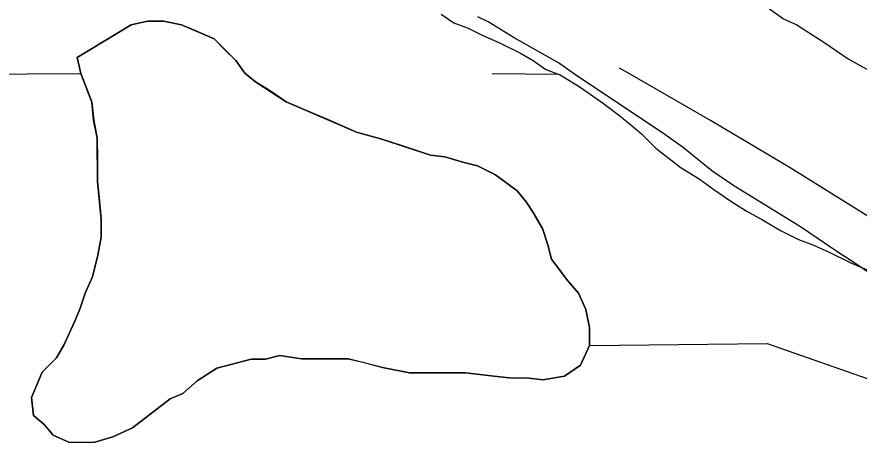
# Model space of a CAD drawing. Extents: x 3172231 to 3210228, y 940198 to 965780.
# Drawn here: x 3177136.2 to 3177327.7, y 963555 to 963652.8 of the extents above; entities that cross this region are included whole.
import ezdxf

# ---------------------------------------------------------------- set-up
doc = ezdxf.new("R2010")
doc.units = 0
for name, color, linetype in [('V-ROAD-CNTR', 7, 'Continuous'), ('V-SITE-VEGE', 7, 'Continuous'), ('V-TOPO-SHOR', 7, 'Continuous'), ('V-WETL-SWMP', 7, 'Continuous')]:
    doc.layers.add(name, color=color, linetype=linetype)

msp = doc.modelspace()

# ---------------------------------------------------------------- linework, layer by layer
at = {"layer": 'V-ROAD-CNTR'}
msp.add_lwpolyline([(3177358.308, 963588.633), (3177347.677, 963595.771), (3177329.952, 963607.231), (3177312.029, 963618.379), (3177293.916, 963629.214), (3177275.615, 963639.729), (3177273.192, 963641.066)], dxfattribs=at)
at = {"layer": 'V-SITE-VEGE'}
for p, q in [((3177307.344, 963654.594), (3177310.551, 963652.319)), ((3177243.323, 963651.639), (3177241.032, 963652.775)), ((3177310.551, 963652.319), (3177313.529, 963650.957)), ((3177149.92, 963643.543), (3177162.182, 963650.953)), ((3177162.182, 963650.953), (3177165.864, 963651.784)), ((3177165.864, 963651.784), (3177169.548, 963651.796)), ((3177169.548, 963651.796), (3177173.644, 963650.989)), ((3177173.644, 963650.989), (3177181.027, 963647.737)), ((3177249.281, 963647.999), (3177243.323, 963651.639)), ((3177313.529, 963650.957), (3177319.945, 963646.861)), ((3177181.027, 963647.737), (3177185.955, 963642.84)), ((3177259.361, 963642.316), (3177249.281, 963647.999)), ((3177319.945, 963646.861), (3177325.217, 963643.219)), ((3177150.752, 963639.861), (3177149.92, 963643.543)), ((3177185.955, 963642.84), (3177188.013, 963639.979)), ((3177325.217, 963643.219), (3177334.152, 963638.218)), ((3177263.488, 963639.357), (3177259.361, 963642.316)), ((3177153.228, 963633.317), (3177150.752, 963639.861)), ((3177188.013, 963639.979), (3177190.475, 963637.942)), ((3177282.966, 963626.387), (3177263.488, 963639.357)), ((3177190.475, 963637.942), (3177197.45, 963633.459)), ((3177153.65, 963629.223), (3177153.228, 963633.317)), ((3177197.45, 963633.459), (3177213.443, 963626.549)), ((3177154.483, 963625.131), (3177153.65, 963629.223)), ((3177213.443, 963626.549), (3177219.179, 963624.929)), ((3177287.781, 963622.973), (3177282.966, 963626.387)), ((3177154.514, 963615.305), (3177154.483, 963625.131)), ((3177219.179, 963624.929), (3177230.247, 963621.279)), ((3177294.202, 963617.734), (3177287.781, 963622.973)), ((3177230.247, 963621.279), (3177233.524, 963620.882)), ((3177233.524, 963620.882), (3177237.622, 963619.665)), ((3177237.622, 963619.665), (3177240.901, 963618.856)), ((3177240.901, 963618.856), (3177245.001, 963616.823)), ((3177245.001, 963616.823), (3177249.926, 963613.153)), ((3177299.244, 963614.318), (3177294.202, 963617.734)), ((3177155.362, 963606.71), (3177154.514, 963615.305)), ((3177314.366, 963604.993), (3177299.244, 963614.318)), ((3177249.926, 963613.153), (3177251.982, 963610.701)), ((3177251.982, 963610.701), (3177253.627, 963608.252)), ((3177155.374, 963602.616), (3177155.362, 963606.71)), ((3177253.627, 963608.252), (3177255.685, 963604.572)), ((3177255.685, 963604.572), (3177256.926, 963600.891)), ((3177322.388, 963599.533), (3177314.366, 963604.993)), ((3177154.567, 963598.518), (3177155.374, 963602.616)), ((3177256.926, 963600.891), (3177257.756, 963597.619)), ((3177326.972, 963596.574), (3177322.388, 963599.533)), ((3177153.355, 963593.6), (3177154.567, 963598.518)), ((3177257.756, 963597.619), (3177261.456, 963592.716)), ((3177333.161, 963592.251), (3177326.972, 963596.574)), ((3177151.729, 963589.91), (3177153.355, 963593.6)), ((3177261.456, 963592.716), (3177263.922, 963589.859)), ((3177150.512, 963586.221), (3177151.729, 963589.91)), ((3177263.922, 963589.859), (3177265.573, 963586.178)), ((3177149.294, 963583.35), (3177150.512, 963586.221)), ((3177265.573, 963586.178), (3177266.404, 963582.087)), ((3177146.85, 963578.019), (3177149.294, 963583.35)), ((3177266.404, 963582.087), (3177266.417, 963577.991)), ((3177145.224, 963575.148), (3177146.85, 963578.019)), ((3177266.417, 963577.991), (3177264.385, 963573.481)), ((3177195.994, 963575.719), (3177192.723, 963574.89)), ((3177200.913, 963574.916), (3177195.994, 963575.719)), ((3177141.96, 963571.863), (3177145.224, 963575.148)), ((3177189.449, 963574.88), (3177181.674, 963572.807)), ((3177192.723, 963574.89), (3177189.449, 963574.88)), ((3177211.559, 963574.949), (3177200.913, 963574.916)), ((3177219.347, 963572.928), (3177211.559, 963574.949)), ((3177181.674, 963572.807), (3177177.181, 963569.928)), ((3177225.491, 963571.72), (3177219.347, 963572.928)), ((3177264.385, 963573.481), (3177260.705, 963571.013)), ((3177139.52, 963566.122), (3177141.96, 963571.863)), ((3177238.185, 963571.758), (3177225.491, 963571.72)), ((3177244.738, 963570.96), (3177238.185, 963571.758)), ((3177248.834, 963570.564), (3177244.738, 963570.96)), ((3177252.109, 963570.575), (3177248.834, 963570.564)), ((3177255.796, 963570.177), (3177252.109, 963570.575)), ((3177260.705, 963571.013), (3177255.796, 963570.177)), ((3177177.181, 963569.928), (3177173.913, 963567.05)), ((3177139.942, 963562.028), (3177139.52, 963566.122)), ((3177173.913, 963567.05), (3177171.051, 963565.813)), ((3177171.051, 963565.813), (3177162.472, 963559.235)), ((3177142.406, 963559.989), (3177139.942, 963562.028)), ((3177144.462, 963557.539), (3177142.406, 963559.989)), ((3177162.472, 963559.235), (3177157.973, 963557.173)), ((3177148.153, 963555.913), (3177144.462, 963557.539)), ((3177157.973, 963557.173), (3177153.883, 963555.929)), ((3177153.883, 963555.929), (3177148.153, 963555.913))]:
    msp.add_line(p, q, dxfattribs=at)
at = {"layer": 'V-TOPO-SHOR'}
for points in [[(3176795.282, 963676.298), (3176805.992, 963665.535), (3176843.532, 963649.337), (3176875.769, 963659.994), (3176897.273, 963672.467), (3176918.787, 963688.519), (3176940.296, 963702.782), (3176954.625, 963708.115), (3176976.099, 963708.062), (3176997.559, 963702.641), (3177020.787, 963688.267), (3177040.427, 963670.324), (3177054.708, 963655.973), (3177068.988, 963641.621), (3177079.712, 963636.226), (3177092.238, 963636.195), (3177106.558, 963637.95), (3177115.51, 963639.717), (3177126.247, 963639.69), (3177150.752, 963639.861)], [(3177149.92, 963643.545), (3177150.752, 963639.861), (3177151.991, 963636.59), (3177153.228, 963633.317), (3177153.652, 963629.223), (3177154.483, 963625.131), (3177154.5, 963620.218), (3177154.514, 963615.305), (3177154.936, 963611.623), (3177155.362, 963606.71), (3177155.374, 963602.616), (3177154.567, 963598.518), (3177153.355, 963593.6), (3177151.729, 963589.91), (3177150.512, 963586.221), (3177149.294, 963583.35), (3177146.852, 963578.019), (3177145.224, 963575.148), (3177141.96, 963571.863), (3177139.52, 963566.122), (3177139.942, 963562.028), (3177142.406, 963559.989), (3177144.462, 963557.539), (3177148.153, 963555.913), (3177153.883, 963555.932), (3177157.975, 963557.173), (3177162.472, 963559.235), (3177171.051, 963565.813), (3177173.913, 963567.05), (3177177.179, 963569.928), (3177181.674, 963572.807), (3177189.449, 963574.88), (3177192.723, 963574.89), (3177195.996, 963575.719), (3177200.913, 963574.916), (3177211.559, 963574.949), (3177214.838, 963574.142), (3177219.345, 963572.928), (3177225.491, 963571.72), (3177230.405, 963571.734), (3177233.679, 963571.744), (3177238.185, 963571.758), (3177244.738, 963570.962), (3177248.834, 963570.564), (3177252.109, 963570.575), (3177255.796, 963570.177), (3177260.707, 963571.013), (3177264.385, 963573.481), (3177266.417, 963577.991), (3177266.404, 963582.087), (3177265.573, 963586.178), (3177263.922, 963589.859), (3177261.456, 963592.716), (3177257.756, 963597.619), (3177256.926, 963600.891), (3177255.685, 963604.572), (3177254.038, 963607.433), (3177253.627, 963608.252), (3177251.982, 963610.701), (3177249.926, 963613.153), (3177245.001, 963616.823), (3177240.901, 963618.856), (3177237.622, 963619.665), (3177233.524, 963620.88), (3177230.247, 963621.279), (3177224.099, 963623.307), (3177219.179, 963624.929), (3177213.441, 963626.549), (3177206.881, 963629.393), (3177201.141, 963631.832), (3177197.45, 963633.459), (3177193.758, 963635.904), (3177190.475, 963637.942), (3177188.013, 963639.979), (3177185.955, 963642.84), (3177183.491, 963645.29), (3177181.025, 963647.737), (3177176.516, 963649.771), (3177173.644, 963650.989), (3177169.548, 963651.796), (3177165.864, 963651.784), (3177162.182, 963650.953), (3177149.92, 963643.545)], [(3177266.417, 963577.991), (3177306.834, 963578.401), (3177347.956, 963563.984), (3177372.982, 963553.185), (3177398.022, 963547.754), (3177414.127, 963547.715), (3177433.789, 963538.719), (3177440.889, 963515.438), (3177433.652, 963483.245), (3177426.41, 963449.262), (3177408.44, 963418.886), (3177397.668, 963404.596), (3177383.312, 963388.526), (3177377.908, 963374.224), (3177374.281, 963354.548), (3177377.811, 963334.855), (3177379.534, 963308.009), (3177366.884, 963257.934), (3177361.44, 963227.527), (3177348.839, 963197.136), (3177323.728, 963173.935), (3177309.39, 963165.023), (3177286.109, 963157.923)]]:
    msp.add_lwpolyline(points, dxfattribs=at)
at = {"layer": 'V-WETL-SWMP'}
for p, q in [((3177232.693, 963653.418), (3177235.565, 963651.379)), ((3177162.182, 963650.954), (3177149.921, 963643.545)), ((3177165.864, 963651.785), (3177162.182, 963650.954)), ((3177169.549, 963651.797), (3177165.864, 963651.785)), ((3177173.646, 963650.991), (3177169.549, 963651.797)), ((3177176.517, 963649.772), (3177173.646, 963650.991)), ((3177235.565, 963651.379), (3177238.845, 963650.162)), ((3177181.027, 963647.739), (3177176.517, 963649.772)), ((3177238.845, 963650.162), (3177242.126, 963648.534)), ((3177242.126, 963648.534), (3177245.816, 963646.908)), ((3177183.492, 963645.29), (3177181.027, 963647.739)), ((3177245.816, 963646.908), (3177250.738, 963644.467)), ((3177185.956, 963642.841), (3177183.492, 963645.29)), ((3177149.921, 963643.545), (3177150.752, 963639.862)), ((3177188.013, 963639.981), (3177185.956, 963642.841)), ((3177250.738, 963644.467), (3177253.609, 963642.838)), ((3177253.609, 963642.838), (3177256.482, 963640.8)), ((3177150.752, 963639.862), (3177151.991, 963636.591)), ((3177190.476, 963637.942), (3177188.013, 963639.981)), ((3177244.288, 963639.86), (3177259.289, 963639.758)), ((3177256.482, 963640.8), (3177259.761, 963639.582)), ((3177259.761, 963639.582), (3177264.275, 963636.73)), ((3177193.758, 963635.905), (3177190.476, 963637.942)), ((3177151.991, 963636.591), (3177153.229, 963633.319)), ((3177197.451, 963633.46), (3177193.758, 963635.905)), ((3177264.275, 963636.73), (3177269.609, 963633.062)), ((3177153.229, 963633.319), (3177153.652, 963629.225)), ((3177201.142, 963631.834), (3177197.451, 963633.46)), ((3177206.882, 963629.395), (3177201.142, 963631.834)), ((3177269.609, 963633.062), (3177273.304, 963630.207)), ((3177213.442, 963626.55), (3177206.882, 963629.395)), ((3177273.304, 963630.207), (3177275.767, 963628.168)), ((3177153.652, 963629.225), (3177154.484, 963625.133)), ((3177275.767, 963628.168), (3177278.23, 963626.129)), ((3177219.18, 963624.93), (3177213.442, 963626.55)), ((3177278.23, 963626.129), (3177281.516, 963622.863)), ((3177154.484, 963625.133), (3177154.5, 963620.22)), ((3177224.099, 963623.308), (3177219.18, 963624.93)), ((3177230.247, 963621.28), (3177224.099, 963623.308)), ((3177281.516, 963622.863), (3177287.263, 963618.377)), ((3177154.5, 963620.22), (3177154.515, 963615.306)), ((3177233.524, 963620.881), (3177230.247, 963621.28)), ((3177237.623, 963619.666), (3177233.524, 963620.881)), ((3177240.901, 963618.857), (3177237.623, 963619.666)), ((3177245.002, 963616.823), (3177240.901, 963618.857)), ((3177287.263, 963618.377), (3177291.366, 963615.934)), ((3177249.928, 963613.154), (3177245.002, 963616.823)), ((3177291.366, 963615.934), (3177294.649, 963613.487)), ((3177154.515, 963615.306), (3177154.936, 963611.623)), ((3177251.983, 963610.703), (3177249.928, 963613.154)), ((3177294.649, 963613.487), (3177298.753, 963610.634)), ((3177154.936, 963611.623), (3177155.362, 963606.71)), ((3177253.628, 963608.252), (3177251.983, 963610.703)), ((3177298.753, 963610.634), (3177302.035, 963608.597)), ((3177302.035, 963608.597), (3177305.727, 963606.562)), ((3177155.362, 963606.71), (3177155.375, 963602.616)), ((3177254.04, 963607.434), (3177253.628, 963608.252)), ((3177255.687, 963604.573), (3177254.04, 963607.434)), ((3177305.727, 963606.562), (3177309.829, 963604.118)), ((3177256.928, 963600.892), (3177255.687, 963604.573)), ((3177155.375, 963602.616), (3177154.569, 963598.518)), ((3177309.829, 963604.118), (3177313.93, 963602.084)), ((3177257.757, 963597.619), (3177256.928, 963600.892)), ((3177313.93, 963602.084), (3177317.21, 963600.866)), ((3177317.21, 963600.866), (3177320.9, 963599.24)), ((3177320.9, 963599.24), (3177325.822, 963596.799)), ((3177154.569, 963598.518), (3177153.356, 963593.601)), ((3177261.458, 963592.717), (3177257.757, 963597.619)), ((3177325.822, 963596.799), (3177329.512, 963595.172)), ((3177153.356, 963593.601), (3177151.73, 963589.911)), ((3177263.924, 963589.859), (3177261.458, 963592.717)), ((3177151.73, 963589.911), (3177150.513, 963586.222)), ((3177265.573, 963586.179), (3177263.924, 963589.859)), ((3177150.513, 963586.222), (3177149.294, 963583.351)), ((3177266.405, 963582.087), (3177265.573, 963586.179)), ((3177149.294, 963583.351), (3177146.854, 963578.021)), ((3177266.418, 963577.992), (3177266.405, 963582.087)), ((3177146.854, 963578.021), (3177145.225, 963575.149)), ((3177264.385, 963573.481), (3177266.418, 963577.992)), ((3177192.724, 963574.891), (3177195.997, 963575.72)), ((3177195.997, 963575.72), (3177200.914, 963574.917)), ((3177145.225, 963575.149), (3177141.96, 963571.863)), ((3177181.675, 963572.808), (3177189.449, 963574.881)), ((3177189.449, 963574.881), (3177192.724, 963574.891)), ((3177200.914, 963574.917), (3177211.56, 963574.951)), ((3177211.56, 963574.951), (3177214.838, 963574.143)), ((3177214.838, 963574.143), (3177219.346, 963572.928)), ((3177177.18, 963569.928), (3177181.675, 963572.808)), ((3177219.346, 963572.928), (3177225.492, 963571.72)), ((3177260.708, 963571.013), (3177264.385, 963573.481)), ((3177141.96, 963571.863), (3177139.522, 963566.123)), ((3177225.492, 963571.72), (3177230.405, 963571.735)), ((3177230.405, 963571.735), (3177233.681, 963571.746)), ((3177233.681, 963571.746), (3177238.185, 963571.76)), ((3177238.185, 963571.76), (3177244.739, 963570.962)), ((3177244.739, 963570.962), (3177248.835, 963570.566)), ((3177248.835, 963570.566), (3177252.111, 963570.576)), ((3177252.111, 963570.576), (3177255.797, 963570.178)), ((3177255.797, 963570.178), (3177260.708, 963571.013)), ((3177173.914, 963567.051), (3177177.18, 963569.928)), ((3177139.522, 963566.123), (3177139.944, 963562.029)), ((3177171.052, 963565.814), (3177173.914, 963567.051)), ((3177162.474, 963559.235), (3177171.052, 963565.814)), ((3177139.944, 963562.029), (3177142.407, 963559.99)), ((3177142.407, 963559.99), (3177144.463, 963557.54)), ((3177157.976, 963557.173), (3177162.474, 963559.235)), ((3177144.463, 963557.54), (3177148.153, 963555.914)), ((3177153.885, 963555.932), (3177157.976, 963557.173)), ((3177148.153, 963555.914), (3177153.885, 963555.932))]:
    msp.add_line(p, q, dxfattribs=at)

doc.saveas('drawing.dxf')
